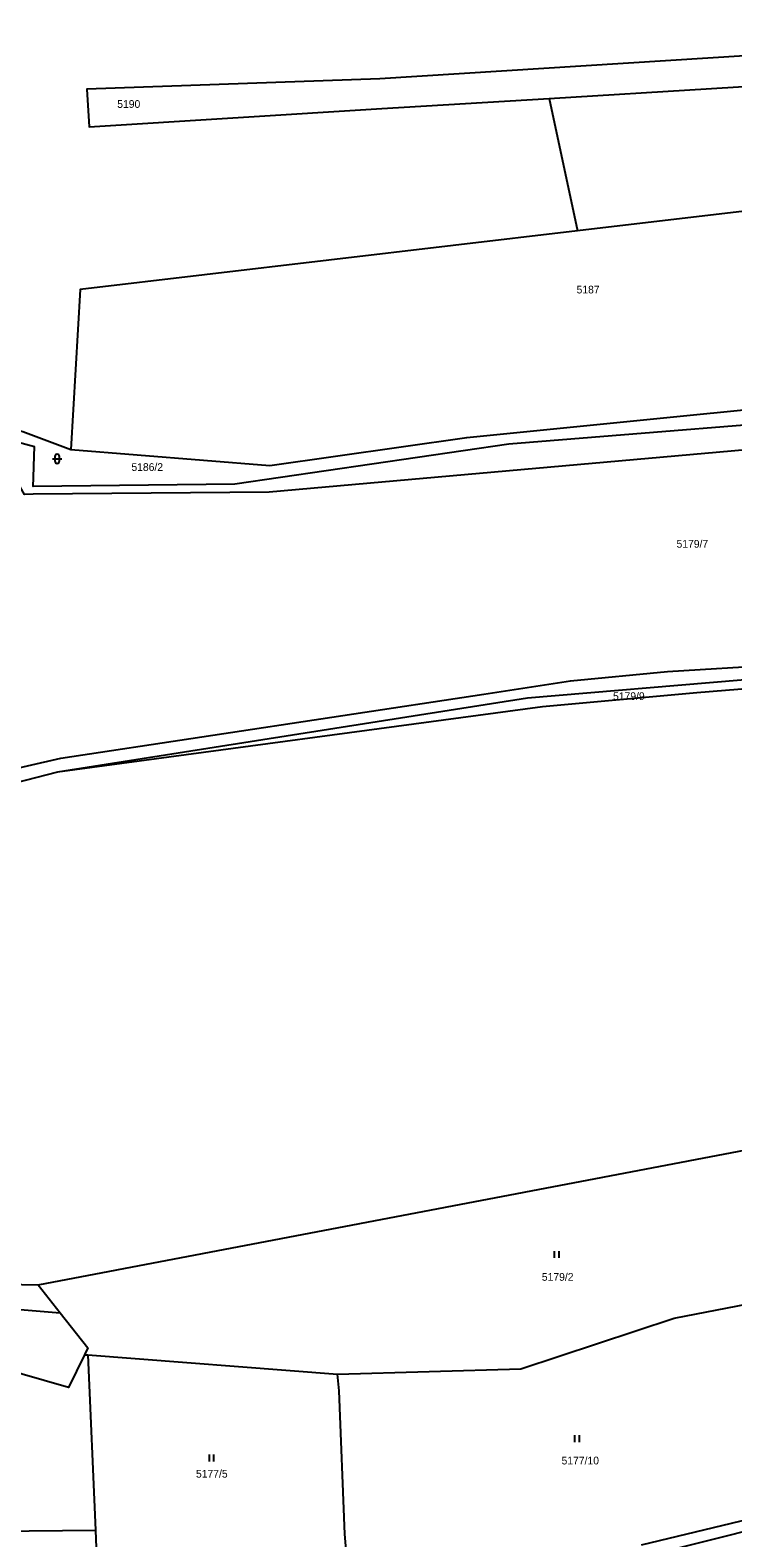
# Model space of a CAD drawing. Extents: x -733394 to -722299, y -1082822 to -1075049.
# Drawn here: x -724118.5 to -723964.1, y -1078983.4 to -1078652.5 of the extents above; entities that cross this region are included whole.
import ezdxf

# ---------------------------------------------------------------- set-up
doc = ezdxf.new("R2010")
doc.units = 0
for name, color, linetype in [('Hranice parcel', 7, 'Continuous'), ('Parcelní čísla', 7, 'Continuous'), ('Vnitřní kresba', 7, 'Continuous'), ('Značky kultur', 7, 'Continuous')]:
    doc.layers.add(name, color=color, linetype=linetype)

msp = doc.modelspace()

# ---------------------------------------------------------------- linework, layer by layer
at = {"layer": 'Hranice parcel'}
for p, q in [((-724004.52, -1078667.47), (-723998.27, -1078696.51)), ((-723868.49, -1078681.25), (-723998.27, -1078696.51)), ((-724116.71, -1078927.87), (-723862.48, -1078879.44)), ((-724116.71, -1078927.87), (-724111.85, -1078934.03)), ((-724106.56, -1078943.25), (-724105.79, -1078943.27)), ((-724105.79, -1078943.27), (-724104.15, -1078981.74)), ((-724105.79, -1078943.27), (-724050.98, -1078947.46)), ((-723948.43, -1078976.38), (-723984.3, -1078984.99)), ((-724126.35, -1078981.92), (-724104.15, -1078981.74))]:
    msp.add_line(p, q, dxfattribs=at)
for points in [[(-723899.45, -1078661.55), (-723884.78, -1078652.49), (-723933.6, -1078656.34), (-724041.66, -1078663.17), (-724106.04, -1078665.42), (-724105.53, -1078673.68), (-724041.26, -1078669.71), (-724004.52, -1078667.47)], [(-724004.52, -1078667.47), (-723933.19, -1078663.13), (-723899.45, -1078661.55)], [(-724303.02, -1078696.1), (-724251.03, -1078708.48), (-724181.94, -1078724.75), (-724120.07, -1078740.55), (-724109.57, -1078744.55)], [(-723867.96, -1078725.2), (-723880.04, -1078727.26), (-723910.97, -1078733.63), (-723929.84, -1078736.62), (-724013.32, -1078743.34), (-724073.53, -1078752.16), (-724117.78, -1078752.65), (-724117.72, -1078750.71), (-724117.58, -1078745.91), (-724117.52, -1078743.94), (-724168.32, -1078730.24), (-724203.81, -1078722.31), (-724224.96, -1078718.25), (-724233.29, -1078715.72), (-724256.94, -1078708.55), (-724296.42, -1078699.67), (-724302.56, -1078699.14)], [(-723998.27, -1078696.51), (-724107.52, -1078709.38), (-724109.57, -1078744.55)], [(-723868.21, -1078726.41), (-723904.25, -1078736.53), (-723936.51, -1078742.44), (-724066.01, -1078753.9), (-724117.83, -1078754.37), (-724119.7, -1078754.39), (-724124.45, -1078746.03), (-724201.87, -1078726.95), (-724239.85, -1078718.71), (-724290.25, -1078704.74)], [(-724109.57, -1078744.55), (-724065.83, -1078748.07), (-724022.59, -1078741.87), (-723914.9, -1078731.12), (-723867.34, -1078722.17)], [(-724273.32, -1078858.63), (-724269.9, -1078859.07), (-724251.37, -1078864.62), (-724237.67, -1078863.7), (-724223.4, -1078855.52), (-724216.06, -1078848.48), (-724207.42, -1078832.16), (-724195.7, -1078824.05), (-724182.76, -1078820.24), (-724155.42, -1078819.83), (-724135.71, -1078817.77), (-724111.73, -1078812.28), (-724018.85, -1078798.23), (-723999.8, -1078795.33), (-723978.52, -1078793.27), (-723954.55, -1078791.8), (-723927.33, -1078791.59), (-723908.06, -1078789.61), (-723855.65, -1078778.9)], [(-723927.96, -1078794.36), (-723962.31, -1078795.14), (-724009.23, -1078799.08), (-724112.5, -1078815.39)], [(-723927.96, -1078794.36), (-723972.05, -1078797.94), (-724005.99, -1078801.05), (-724112.5, -1078815.39)], [(-724112.5, -1078815.39), (-724135.51, -1078821.28), (-724157.9, -1078823.5), (-724182.97, -1078823.08), (-724194.2, -1078826.63), (-724204.85, -1078833.15), (-724214.05, -1078850.66), (-724223.04, -1078858.31), (-724236.95, -1078866.38), (-724250.48, -1078867.68)], [(-724188.83, -1078916.68), (-724164.12, -1078918.95), (-724152.84, -1078927.15), (-724116.71, -1078927.87)], [(-724106.56, -1078943.25), (-724110.05, -1078950.43), (-724141.17, -1078941.5), (-724151.17, -1078940.1), (-724186.6, -1078935.14), (-724187.77, -1078925.44)], [(-724187.77, -1078925.44), (-724183.23, -1078928.2), (-724167.15, -1078929.45), (-724111.85, -1078934.03)], [(-724050.98, -1078947.46), (-724010.72, -1078946.35), (-723977.03, -1078935.2), (-723960.8, -1078932.04), (-723952.79, -1078927.86)], [(-724111.85, -1078934.03), (-724105.8, -1078941.7), (-724106.56, -1078943.25)], [(-724048.8, -1078989.58), (-724049.33, -1078982.61), (-724050.63, -1078951.12), (-724050.98, -1078947.46)], [(-724104.15, -1078981.74), (-724103.89, -1078987.49), (-724101.88, -1078999.16)]]:
    msp.add_lwpolyline(points, dxfattribs=at)
at = {"layer": 'Vnitřní kresba'}
msp.add_line((-723939.85, -1078976.56), (-724009, -1078993.89), dxfattribs=at)
at = {"layer": 'Značky kultur'}
for p, q in [((-724113.55, -1078746.57), (-724111.55, -1078746.57)), ((-724113.05, -1078746.07), (-724113.05, -1078747.07)), ((-724112.05, -1078747.07), (-724112.05, -1078746.07)), ((-724003.29, -1078921.96), (-724003.29, -1078920.46)), ((-724002.29, -1078921.96), (-724002.29, -1078920.46)), ((-723998.82, -1078962.41), (-723998.82, -1078960.91)), ((-723997.82, -1078962.41), (-723997.82, -1078960.91)), ((-724079.12, -1078966.65), (-724079.12, -1078965.15)), ((-724078.12, -1078966.65), (-724078.12, -1078965.15))]:
    msp.add_line(p, q, dxfattribs=at)
for centre, start, end in [((-724112.55, -1078746.07), 0, 180), ((-724112.55, -1078747.07), 180, 359.9879)]:
    msp.add_arc(centre, 0.5, start, end, dxfattribs=at)

# ---------------------------------------------------------------- texts
at = {"layer": 'Parcelní čísla'}
for s, p in [('5190', (-724099.35, -1078669.55)), ('5187', (-723998.47, -1078710.28)), ('5186/2', (-724096.24, -1078749.24)), ('5179/7', (-723976.52, -1078766.09)), ('5179/9', (-723990.46, -1078799.52)), ('5179/2', (-724006.1, -1078926.99)), ('5177/10', (-724001.77, -1078967.3)), ('5177/5', (-724082.06, -1078970.2))]:
    msp.add_text(s, height=1.7, dxfattribs=at).set_placement(p)

doc.saveas('drawing.dxf')
